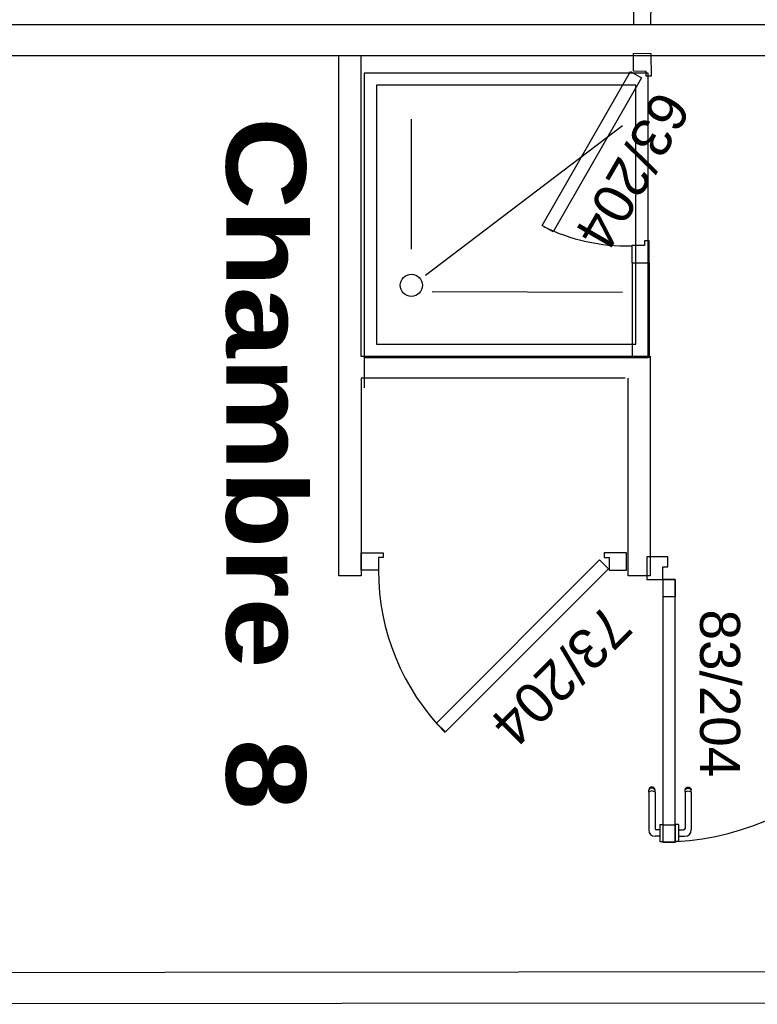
# Model space of a CAD drawing. Header units: millimetres. Extents: x -15 to 127, y -65 to 67.
# Tile 387 of 476: x 111.423 to 111.657, y 28.607 to 28.919. Entities that reach past the tile are written whole.
import ezdxf

# ---------------------------------------------------------------- set-up
doc = ezdxf.new("R2010")
doc.units = ezdxf.units.MM
doc.header["$MEASUREMENT"] = 0
doc.layers.add('Calque 5', color=7, linetype='Continuous')
doc.styles.get("Standard").update_dxf_attribs({"font": 'BKANT.TTF'})

# ---------------------------------------------------------------- blocks, each defined once
blk = doc.blocks.new('PD_31427')
at = {"layer": 'Calque 5', "color": 0}
for p, q in [((44.08401, -38.25132), (44.08389, -38.25165)), ((44.08389, -38.25187), (44.08389, -38.25165)), ((44.08389, -38.25249), (44.08389, -38.25187)), ((44.08389, -38.25249), (44.08389, -38.26438)), ((44.08423, -38.25106), (44.08401, -38.25132)), ((44.08423, -38.25134), (44.08401, -38.25158)), ((44.08423, -38.25218), (44.08401, -38.25232)), ((44.08453, -38.25088), (44.08423, -38.25106)), ((44.08453, -38.25118), (44.08423, -38.25134)), ((44.08453, -38.25209), (44.08423, -38.25218)), ((44.08488, -38.25082), (44.08453, -38.25088)), ((44.08488, -38.25113), (44.08453, -38.25118)), ((44.08488, -38.25206), (44.08453, -38.25209)), ((44.08522, -38.25088), (44.08488, -38.25082)), ((44.08522, -38.25118), (44.08488, -38.25113)), ((44.08522, -38.25209), (44.08488, -38.25206)), ((44.08552, -38.25106), (44.08522, -38.25088)), ((44.08552, -38.25134), (44.08522, -38.25118)), ((44.08552, -38.25218), (44.08522, -38.25209)), ((44.08574, -38.25132), (44.08552, -38.25106)), ((44.08574, -38.25158), (44.08552, -38.25134)), ((44.08574, -38.25232), (44.08552, -38.25218)), ((44.08586, -38.25165), (44.08574, -38.25132)), ((44.08586, -38.25187), (44.08586, -38.25165)), ((44.08586, -38.25249), (44.08586, -38.25187)), ((44.08586, -38.25249), (44.08586, -38.26391)), ((44.08741, -38.2627), (44.08741, -38.26286)), ((44.08741, -38.2627), (44.08742, -38.2627)), ((44.08741, -38.26286), (44.08741, -38.26333)), ((44.08742, -38.2627), (44.08841, -38.2627)), ((44.08841, -38.2627), (44.08842, -38.2627)), ((44.08741, -38.26639), (44.08589, -38.26639)), ((44.08741, -38.26441), (44.08636, -38.26441)), ((44.08741, -38.26333), (44.08741, -38.26405)), ((44.08741, -38.26405), (44.08741, -38.26493)), ((44.08741, -38.26493), (44.08741, -38.26587)), ((44.08741, -38.26587), (44.08741, -38.26675)), ((44.08741, -38.26675), (44.08741, -38.26747)), ((44.08741, -38.26747), (44.08741, -38.26794)), ((44.08741, -38.26794), (44.08741, -38.2681)), ((44.08741, -38.2681), (44.08742, -38.2681)), ((44.08742, -38.2681), (44.08841, -38.2681)), ((44.08841, -38.2681), (44.08842, -38.2681))]:
    blk.add_line(p, q, dxfattribs=at)
for centre, radius in [((44.08589, -38.26438), 0.002), ((44.08636, -38.26391), 0.000501)]:
    blk.add_arc(centre, radius, 180, 270, dxfattribs=at)
blk = doc.blocks.new('PD_31428')
at = {"layer": 'Calque 5', "color": 0}
for p, q in [((44.09538, -38.25165), (44.0955, -38.25132)), ((44.09538, -38.25187), (44.09538, -38.25165)), ((44.09538, -38.25249), (44.09538, -38.25187)), ((44.09538, -38.25249), (44.09538, -38.26391)), ((44.0955, -38.25132), (44.09573, -38.25106)), ((44.0955, -38.25158), (44.09573, -38.25134)), ((44.0955, -38.25232), (44.09573, -38.25218)), ((44.09573, -38.25106), (44.09603, -38.25088)), ((44.09573, -38.25134), (44.09603, -38.25118)), ((44.09573, -38.25218), (44.09603, -38.25209)), ((44.09603, -38.25088), (44.09637, -38.25082)), ((44.09603, -38.25118), (44.09637, -38.25113)), ((44.09603, -38.25209), (44.09637, -38.25206)), ((44.09637, -38.25082), (44.09671, -38.25088)), ((44.09637, -38.25113), (44.09671, -38.25118)), ((44.09637, -38.25206), (44.09671, -38.25209)), ((44.09671, -38.25088), (44.09701, -38.25106)), ((44.09671, -38.25118), (44.09701, -38.25134)), ((44.09671, -38.25209), (44.09701, -38.25218)), ((44.09701, -38.25106), (44.09724, -38.25132)), ((44.09701, -38.25134), (44.09724, -38.25158)), ((44.09701, -38.25218), (44.09724, -38.25232)), ((44.09724, -38.25132), (44.09736, -38.25165)), ((44.09736, -38.25187), (44.09736, -38.25165)), ((44.09736, -38.25249), (44.09736, -38.25187)), ((44.09736, -38.25249), (44.09736, -38.26438)), ((44.09233, -38.2627), (44.09232, -38.2627)), ((44.09331, -38.2627), (44.09233, -38.2627)), ((44.09332, -38.2627), (44.09331, -38.2627)), ((44.09332, -38.2627), (44.09332, -38.26286)), ((44.09332, -38.26286), (44.09332, -38.26333)), ((44.09332, -38.26333), (44.09332, -38.26405)), ((44.09332, -38.26405), (44.09332, -38.26493)), ((44.09332, -38.26441), (44.09488, -38.26441)), ((44.09332, -38.26493), (44.09332, -38.26587)), ((44.09332, -38.26587), (44.09332, -38.26675)), ((44.09332, -38.26639), (44.09535, -38.26639)), ((44.09233, -38.2681), (44.09232, -38.2681)), ((44.09331, -38.2681), (44.09233, -38.2681)), ((44.09332, -38.2681), (44.09331, -38.2681)), ((44.09332, -38.26675), (44.09332, -38.26747)), ((44.09332, -38.26747), (44.09332, -38.26794)), ((44.09332, -38.26794), (44.09332, -38.2681))]:
    blk.add_line(p, q, dxfattribs=at)
for centre, radius in [((44.09488, -38.26391), 0.000501), ((44.09535, -38.26438), 0.002)]:
    blk.add_arc(centre, radius, 270, 0, dxfattribs=at)
blk = doc.blocks.new('PD_31431')
at = {"layer": 'Calque 5', "color": 0}
for points in [[(44.0923, -38.1852), (44.08829, -38.1852), (44.08829, -38.19055), (44.0923, -38.19055), (44.0923, -38.1852)], [(44.0923, -38.26285), (44.08829, -38.26285), (44.08829, -38.2682), (44.0923, -38.2682), (44.0923, -38.26285)]]:
    blk.add_lwpolyline(points, dxfattribs=at)
blk = doc.blocks.new('PD_32773')
at = {"layer": 'Calque 5', "color": 0}
for p, q in [((44.08401, -38.25132), (44.08389, -38.25165)), ((44.08389, -38.25187), (44.08389, -38.25165)), ((44.08389, -38.25249), (44.08389, -38.25187)), ((44.08389, -38.25249), (44.08389, -38.26438)), ((44.08423, -38.25106), (44.08401, -38.25132)), ((44.08423, -38.25134), (44.08401, -38.25158)), ((44.08423, -38.25218), (44.08401, -38.25232)), ((44.08453, -38.25088), (44.08423, -38.25106)), ((44.08453, -38.25118), (44.08423, -38.25134)), ((44.08453, -38.25209), (44.08423, -38.25218)), ((44.08488, -38.25082), (44.08453, -38.25088)), ((44.08488, -38.25113), (44.08453, -38.25118)), ((44.08488, -38.25206), (44.08453, -38.25209)), ((44.08522, -38.25088), (44.08488, -38.25082)), ((44.08522, -38.25118), (44.08488, -38.25113)), ((44.08522, -38.25209), (44.08488, -38.25206)), ((44.08552, -38.25106), (44.08522, -38.25088)), ((44.08552, -38.25134), (44.08522, -38.25118)), ((44.08552, -38.25218), (44.08522, -38.25209)), ((44.08574, -38.25132), (44.08552, -38.25106)), ((44.08574, -38.25158), (44.08552, -38.25134)), ((44.08574, -38.25232), (44.08552, -38.25218)), ((44.08586, -38.25165), (44.08574, -38.25132)), ((44.08586, -38.25187), (44.08586, -38.25165)), ((44.08586, -38.25249), (44.08586, -38.25187)), ((44.08586, -38.25249), (44.08586, -38.26391)), ((44.08741, -38.2627), (44.08741, -38.26286)), ((44.08741, -38.2627), (44.08742, -38.2627)), ((44.08741, -38.26286), (44.08741, -38.26333)), ((44.08742, -38.2627), (44.08841, -38.2627)), ((44.08841, -38.2627), (44.08842, -38.2627)), ((44.08741, -38.26639), (44.08589, -38.26639)), ((44.08741, -38.26441), (44.08636, -38.26441)), ((44.08741, -38.26333), (44.08741, -38.26405)), ((44.08741, -38.26405), (44.08741, -38.26493)), ((44.08741, -38.26493), (44.08741, -38.26587)), ((44.08741, -38.26587), (44.08741, -38.26675)), ((44.08741, -38.26675), (44.08741, -38.26747)), ((44.08741, -38.26747), (44.08741, -38.26794)), ((44.08741, -38.26794), (44.08741, -38.2681)), ((44.08741, -38.2681), (44.08742, -38.2681)), ((44.08742, -38.2681), (44.08841, -38.2681)), ((44.08841, -38.2681), (44.08842, -38.2681))]:
    blk.add_line(p, q, dxfattribs=at)
for centre, radius in [((44.08589, -38.26438), 0.002), ((44.08636, -38.26391), 0.000501)]:
    blk.add_arc(centre, radius, 180, 270, dxfattribs=at)
blk = doc.blocks.new('PD_32774')
at = {"layer": 'Calque 5', "color": 0}
for p, q in [((44.09538, -38.25165), (44.0955, -38.25132)), ((44.09538, -38.25187), (44.09538, -38.25165)), ((44.09538, -38.25249), (44.09538, -38.25187)), ((44.09538, -38.25249), (44.09538, -38.26391)), ((44.0955, -38.25132), (44.09573, -38.25106)), ((44.0955, -38.25158), (44.09573, -38.25134)), ((44.0955, -38.25232), (44.09573, -38.25218)), ((44.09573, -38.25106), (44.09603, -38.25088)), ((44.09573, -38.25134), (44.09603, -38.25118)), ((44.09573, -38.25218), (44.09603, -38.25209)), ((44.09603, -38.25088), (44.09637, -38.25082)), ((44.09603, -38.25118), (44.09637, -38.25113)), ((44.09603, -38.25209), (44.09637, -38.25206)), ((44.09637, -38.25082), (44.09671, -38.25088)), ((44.09637, -38.25113), (44.09671, -38.25118)), ((44.09637, -38.25206), (44.09671, -38.25209)), ((44.09671, -38.25088), (44.09701, -38.25106)), ((44.09671, -38.25118), (44.09701, -38.25134)), ((44.09671, -38.25209), (44.09701, -38.25218)), ((44.09701, -38.25106), (44.09724, -38.25132)), ((44.09701, -38.25134), (44.09724, -38.25158)), ((44.09701, -38.25218), (44.09724, -38.25232)), ((44.09724, -38.25132), (44.09736, -38.25165)), ((44.09736, -38.25187), (44.09736, -38.25165)), ((44.09736, -38.25249), (44.09736, -38.25187)), ((44.09736, -38.25249), (44.09736, -38.26438)), ((44.09233, -38.2627), (44.09232, -38.2627)), ((44.09331, -38.2627), (44.09233, -38.2627)), ((44.09332, -38.2627), (44.09331, -38.2627)), ((44.09332, -38.2627), (44.09332, -38.26286)), ((44.09332, -38.26286), (44.09332, -38.26333)), ((44.09332, -38.26333), (44.09332, -38.26405)), ((44.09332, -38.26405), (44.09332, -38.26493)), ((44.09332, -38.26441), (44.09488, -38.26441)), ((44.09332, -38.26493), (44.09332, -38.26587)), ((44.09332, -38.26587), (44.09332, -38.26675)), ((44.09332, -38.26639), (44.09535, -38.26639)), ((44.09233, -38.2681), (44.09232, -38.2681)), ((44.09331, -38.2681), (44.09233, -38.2681)), ((44.09332, -38.2681), (44.09331, -38.2681)), ((44.09332, -38.26675), (44.09332, -38.26747)), ((44.09332, -38.26747), (44.09332, -38.26794)), ((44.09332, -38.26794), (44.09332, -38.2681))]:
    blk.add_line(p, q, dxfattribs=at)
for centre, radius in [((44.09488, -38.26391), 0.000501), ((44.09535, -38.26438), 0.002)]:
    blk.add_arc(centre, radius, 270, 0, dxfattribs=at)
blk = doc.blocks.new('PD_32777')
at = {"layer": 'Calque 5', "color": 0}
for points in [[(44.0923, -38.1852), (44.08829, -38.1852), (44.08829, -38.19055), (44.0923, -38.19055), (44.0923, -38.1852)], [(44.0923, -38.26285), (44.08829, -38.26285), (44.08829, -38.2682), (44.0923, -38.2682), (44.0923, -38.26285)]]:
    blk.add_lwpolyline(points, dxfattribs=at)

msp = doc.modelspace()

# ---------------------------------------------------------------- linework, layer by layer
at = {"layer": 'Calque 5', "color": 0}
for p, q in [((111.52415, 28.74284), (111.52412, 28.90722)), ((111.52415, 28.74284), (111.52412, 28.90722)), ((111.53112, 28.90722), (111.53113, 28.81233)), ((111.53112, 28.90722), (111.53113, 28.81233)), ((111.54709, 28.84625), (111.54709, 28.88739)), ((111.54709, 28.84625), (111.54709, 28.88739)), ((111.55154, 28.83802), (111.61397, 28.88539)), ((111.55154, 28.83802), (111.61397, 28.88539)), ((111.55365, 28.83278), (111.61397, 28.83258)), ((111.55365, 28.83278), (111.61397, 28.83258)), ((111.53209, 28.81722), (111.53209, 28.80233)), ((111.53209, 28.81722), (111.53209, 28.80233)), ((111.53113, 28.81233), (111.62173, 28.81233)), ((111.53113, 28.81233), (111.62173, 28.81233)), ((111.62273, 28.81233), (111.62273, 28.74284)), ((111.62273, 28.81233), (111.62273, 28.74284)), ((111.61473, 28.80534), (111.53114, 28.80535)), ((111.53114, 28.80535), (111.53115, 28.74284)), ((111.61473, 28.80534), (111.53114, 28.80535)), ((111.53114, 28.80535), (111.53115, 28.74284)), ((111.61573, 28.74284), (111.61573, 28.80534)), ((111.61573, 28.74284), (111.61573, 28.80534)), ((111.62164, 28.74885), (111.62164, 28.74165)), ((111.62164, 28.74885), (111.62164, 28.74165)), ((111.53115, 28.74284), (111.52415, 28.74284)), ((111.53115, 28.74284), (111.52415, 28.74284)), ((111.62273, 28.74284), (111.61573, 28.74284)), ((111.62273, 28.74284), (111.61573, 28.74284))]:
    msp.add_line(p, q, dxfattribs=at)
for points in [[(111.61742, 28.91733), (111.62292, 28.91736), (111.62296, 28.92462), (111.62146, 28.92461), (111.62145, 28.92305), (111.61744, 28.92303), (111.61742, 28.91733)], [(111.61742, 28.91733), (111.62292, 28.91736), (111.62296, 28.92462), (111.62146, 28.92461), (111.62145, 28.92305), (111.61744, 28.92303), (111.61742, 28.91733)], [(111.24412, 28.90738), (111.24412, 28.91738), (111.7485, 28.91738), (111.7485, 28.90738), (111.24412, 28.90738)], [(111.24412, 28.90738), (111.24412, 28.91738), (111.7485, 28.91738), (111.7485, 28.90738), (111.24412, 28.90738)], [(111.61742, 28.90822), (111.62292, 28.90819), (111.62296, 28.90094), (111.62146, 28.90095), (111.62145, 28.9025), (111.61744, 28.90252), (111.61742, 28.90822)], [(111.61742, 28.90822), (111.62292, 28.90819), (111.62296, 28.90094), (111.62146, 28.90095), (111.62145, 28.9025), (111.61744, 28.90252), (111.61742, 28.90822)], [(111.53209, 28.81196), (111.62209, 28.81196), (111.62209, 28.90196), (111.53209, 28.90196), (111.53209, 28.81196)], [(111.53209, 28.81196), (111.62209, 28.81196), (111.62209, 28.90196), (111.53209, 28.90196), (111.53209, 28.81196)], [(111.61651, 28.90241), (111.61997, 28.90041), (111.59199, 28.85173), (111.58853, 28.85373), (111.61651, 28.90241)], [(111.61651, 28.90241), (111.61997, 28.90041), (111.59199, 28.85173), (111.58853, 28.85373), (111.61651, 28.90241)], [(111.53606, 28.81613), (111.61811, 28.81613), (111.61811, 28.89813), (111.53606, 28.89813), (111.53606, 28.81613)], [(111.53606, 28.81613), (111.61811, 28.81613), (111.61811, 28.89813), (111.53606, 28.89813), (111.53606, 28.81613)], [(111.6169, 28.84186), (111.6224, 28.84186), (111.6224, 28.84886), (111.6209, 28.84886), (111.6209, 28.84736), (111.6169, 28.84736), (111.6169, 28.84186)], [(111.6169, 28.84186), (111.6224, 28.84186), (111.6224, 28.84886), (111.6209, 28.84886), (111.6209, 28.84736), (111.6169, 28.84736), (111.6169, 28.84186)], [(111.61709, 28.81196), (111.61709, 28.84186), (111.6224, 28.84186), (111.6224, 28.81196), (111.61709, 28.81196)], [(111.61709, 28.81196), (111.61709, 28.84186), (111.6224, 28.84186), (111.6224, 28.81196), (111.61709, 28.81196)], [(111.53116, 28.74459), (111.53116, 28.75009), (111.53816, 28.75009), (111.53816, 28.74859), (111.53666, 28.74859), (111.53666, 28.74459), (111.53116, 28.74459)], [(111.53116, 28.74459), (111.53116, 28.75009), (111.53816, 28.75009), (111.53816, 28.74859), (111.53666, 28.74859), (111.53666, 28.74459), (111.53116, 28.74459)], [(111.61516, 28.74459), (111.61516, 28.75009), (111.60816, 28.75009), (111.60816, 28.74859), (111.60966, 28.74859), (111.60966, 28.74459), (111.61516, 28.74459)], [(111.61516, 28.74459), (111.61516, 28.75009), (111.60816, 28.75009), (111.60816, 28.74859), (111.60966, 28.74859), (111.60966, 28.74459), (111.61516, 28.74459)], [(111.62665, 28.74565), (111.62824, 28.74565), (111.62824, 28.74885), (111.62164, 28.74885), (111.62164, 28.74165), (111.62665, 28.74165), (111.62665, 28.74565)], [(111.62665, 28.74565), (111.62824, 28.74565), (111.62824, 28.74885), (111.62164, 28.74885), (111.62164, 28.74165), (111.62665, 28.74165), (111.62665, 28.74565)], [(111.60666, 28.74785), (111.60949, 28.74502), (111.55787, 28.6934), (111.55504, 28.69623), (111.60666, 28.74785)], [(111.60666, 28.74785), (111.60949, 28.74502), (111.55787, 28.6934), (111.55504, 28.69623), (111.60666, 28.74785)], [(111.62665, 28.65854), (111.63065, 28.65854), (111.63065, 28.74165), (111.62665, 28.74165), (111.62665, 28.65854)], [(111.62665, 28.65854), (111.63065, 28.65854), (111.63065, 28.74165), (111.62665, 28.74165), (111.62665, 28.65854)], [(111.24456, 28.60719), (111.24456, 28.61719), (111.8055, 28.6177), (111.8055, 28.6077), (111.24456, 28.60719)], [(111.24456, 28.60719), (111.24456, 28.61719), (111.8055, 28.6177), (111.8055, 28.6077), (111.24456, 28.60719)]]:
    msp.add_lwpolyline(points, dxfattribs=at)
msp.add_circle((111.54709, 28.83478), 0.0035, dxfattribs=at)
msp.add_circle((111.54709, 28.83478), 0.0035, dxfattribs=at)
for centre, radius, start, end in [((111.61533, 28.90724), 0.06, 243.8406, 271.3417), ((111.61533, 28.90724), 0.06, 243.8406, 271.3417), ((111.60966, 28.74459), 0.073, 180, 224.6671), ((111.60966, 28.74459), 0.073, 180, 224.6671), ((111.62665, 28.74165), 0.083, 270, 0), ((111.62665, 28.74165), 0.083, 270, 0)]:
    msp.add_arc(centre, radius, start, end, dxfattribs=at)

# ---------------------------------------------------------------- block references
at = {"layer": 'Calque 5'}
for name in ['PD_31431', 'PD_32777', 'PD_31427', 'PD_32773', 'PD_31428', 'PD_32774']:
    msp.add_blockref(name, (67.53836, 66.92678), dxfattribs=at)

# ---------------------------------------------------------------- texts
at = {"layer": 'Calque 5', "color": 0, "attachment_point": 1}
for s, insert, char_height, width, rotation in [('{\\fArial|b0|i0|c0|p34;\\W0.98;63/204}', (111.63597, 28.89083), 0.012678, 0.0529167, 240), ('{\\fArial|b0|i0|c0|p34;\\W0.98;63/204}', (111.63597, 28.89083), 0.012678, 0.0529167, 240), ('{\\fArial Black|b0|i0|c0|p34;Chambre  8\\H1.342x; }', (111.51365, 28.88798), 0.0251722, 0.2116667, 270), ('{\\fArial Black|b0|i0|c0|p34;Chambre  8\\H1.342x; }', (111.51365, 28.88798), 0.0251722, 0.2116667, 270), ('{\\fArial|b0|i0|c0|p34;\\W0.98;73/204}', (111.61782, 28.72547), 0.012678, 0.0529167, 225), ('{\\fArial|b0|i0|c0|p34;\\W0.98;73/204}', (111.61782, 28.72547), 0.012678, 0.0529167, 225), ('{\\fArial|b0|i0|c0|p34;\\W0.98; 83/204}', (111.65115, 28.73215), 0.012678, 0.0529167, 270), ('{\\fArial|b0|i0|c0|p34;\\W0.98; 83/204}', (111.65115, 28.73215), 0.012678, 0.0529167, 270)]:
    msp.add_mtext(s, dxfattribs=dict(at, insert=insert, char_height=char_height, width=width, rotation=rotation))

doc.saveas('drawing.dxf')
